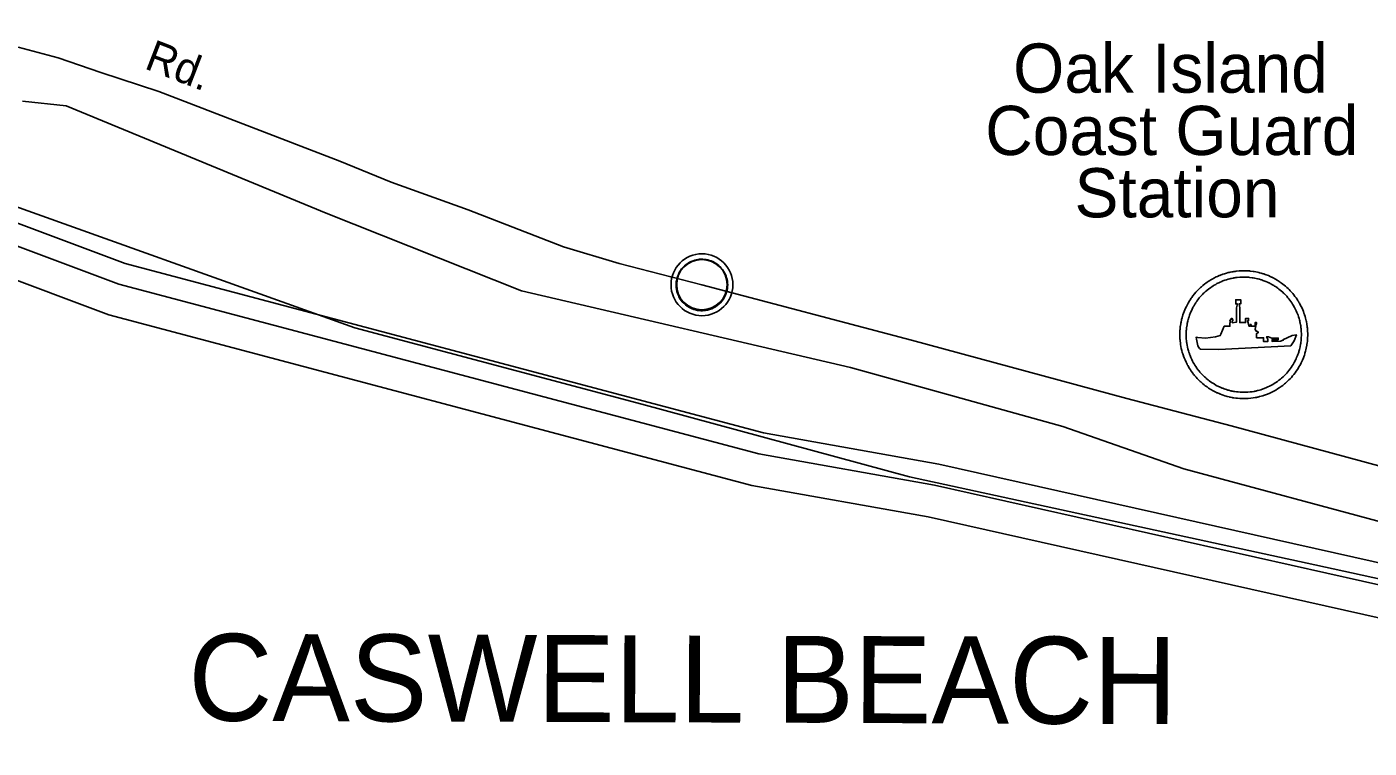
# Model space of a CAD drawing. Extents: x 2104537 to 2336408, y 34176 to 229611.
# Drawn here: x 2288705 to 2292796, y 52487 to 54686 of the extents above; entities that cross this region are included whole.
import ezdxf

# ---------------------------------------------------------------- set-up
doc = ezdxf.new("R2010")
doc.units = 0
for name, color, linetype in [('Exist Aviation Coast Guard Station CELL', 7, 'Continuous'), ('Exist Aviation Coast Guard Station Label', 7, 'Continuous'), ('Exist Boundary Political City Limit New', 7, 'Continuous'), ('Exist Boundary Political CountyLine', 7, 'Continuous'), ('Exist Civil Demographics City Label', 7, 'Continuous'), ('Exist Civil Demographics Community CELL', 7, 'Continuous'), ('Exist Hydrographic Buffer Line', 7, 'Continuous'), ('Exist Hydrographic Creek Single Shore', 7, 'Continuous'), ('Exist Road Secondary Type 51 Attributed', 7, 'Continuous'), ('Exist Road Secondary Type 51 Label', 7, 'Continuous'), ('Map Preparation Boundary City Limit Buffer Line', 7, 'Continuous')]:
    doc.layers.add(name, color=color, linetype=linetype)

msp = doc.modelspace()

# ---------------------------------------------------------------- linework, layer by layer
at = {"layer": 'Exist Aviation Coast Guard Station CELL'}
for points in [[(2292320.6, 53576.1), (2292328, 53572.5), (2292331.8, 53570.6), (2292333.8, 53569.8), (2292340.2, 53567), (2292341, 53566.6), (2292342.6, 53566), (2292347.5, 53564.2), (2292350.4, 53563.2), (2292355.5, 53561.6), (2292359.7, 53560.2), (2292362.5, 53559.4), (2292369, 53557.8), (2292370.5, 53557.4), (2292373.1, 53556.9), (2292377.2, 53556.1), (2292378.6, 53555.8), (2292380.6, 53555.4), (2292383.2, 53555.1), (2292389.1, 53554.2), (2292394.6, 53553.6), (2292401.4, 53553), (2292407.6, 53552.8), (2292411, 53552.6), (2292415.1, 53552.6), (2292420.8, 53552.6), (2292427.4, 53553.1), (2292435.3, 53553.8), (2292442.2, 53554.7), (2292448.2, 53555.8), (2292451.3, 53556.3), (2292452.2, 53556.5), (2292454, 53556.9), (2292456.4, 53557.4), (2292459.8, 53558.2), (2292462, 53558.7), (2292467.1, 53560.1), (2292471.6, 53561.5), (2292473.4, 53562), (2292482.5, 53565.2), (2292490.6, 53568.4), (2292495.3, 53570.6), (2292501.1, 53573.3), (2292507.1, 53576.5), (2292511.5, 53578.8), (2292516.6, 53582), (2292521.5, 53585.2), (2292527.3, 53589.2), (2292532.4, 53593.1), (2292534.6, 53594.8), (2292535.5, 53595.5), (2292537.6, 53597.2), (2292541.2, 53600.2), (2292546.9, 53605.4), (2292551.3, 53609.6), (2292554.8, 53613.2), (2292558.8, 53617.4), (2292562.6, 53621.8), (2292565.9, 53626), (2292570.4, 53631.7), (2292573.7, 53636.2), (2292577.2, 53641.6), (2292580.4, 53646.9), (2292581.9, 53649.2), (2292584.5, 53653.9), (2292587, 53658.6), (2292588.7, 53662), (2292590.6, 53665.9), (2292592.3, 53669.9), (2292595.5, 53677.4), (2292596.4, 53680.1), (2292598.2, 53685), (2292599.4, 53688.7), (2292600, 53690.9), (2292600.9, 53693.9), (2292601.8, 53697), (2292603, 53701.6), (2292604, 53706), (2292605.9, 53715.7), (2292606.1, 53717.3), (2292606.8, 53722.6), (2292607.4, 53726.9), (2292607.7, 53730.2), (2292608.3, 53737.2), (2292608.5, 53745.6), (2292608.5, 53751.1), (2292608.3, 53758.3), (2292607.7, 53764.8), (2292607.5, 53767.9), (2292607.1, 53770.5), (2292606.7, 53773.7), (2292606.1, 53778.5), (2292605.6, 53780.6), (2292604.6, 53786.3), (2292604.3, 53788), (2292603.8, 53790.2), (2292602.9, 53793.9), (2292601.8, 53798.1), (2292600.6, 53802.5), (2292598.8, 53808.2), (2292598.4, 53809.4), (2292597.1, 53813.2), (2292595.4, 53818), (2292593.2, 53823.1), (2292591.1, 53828.5), (2292588.6, 53833.3), (2292585.8, 53839), (2292583.3, 53843.3), (2292581.9, 53845.8), (2292581, 53847.3), (2292578.8, 53850.9), (2292576.1, 53855.3), (2292572.8, 53860.1), (2292569.7, 53864.3), (2292566.1, 53869.3), (2292563.1, 53872.7), (2292559.1, 53877.3), (2292555.3, 53881.4), (2292551.6, 53885.2), (2292550.6, 53886.2), (2292548.5, 53888.2), (2292545.3, 53891.2), (2292541, 53895.2), (2292536.8, 53898.6), (2292532.3, 53902), (2292528.5, 53904.9), (2292526.9, 53906.1), (2292526, 53906.8), (2292524.3, 53907.9), (2292521.1, 53910.1), (2292518, 53912.1), (2292515, 53913.9), (2292510.6, 53916.6), (2292503.1, 53920.7), (2292499.6, 53922.5), (2292498.6, 53922.9), (2292493.9, 53925.2), (2292488.6, 53927.5), (2292481.5, 53930.3), (2292478.3, 53931.4), (2292474.3, 53932.7), (2292472.4, 53933.4), (2292466.9, 53935.1), (2292461.8, 53936.4), (2292460, 53936.8), (2292455.4, 53937.9), (2292450.3, 53939), (2292445.4, 53939.8), (2292441.9, 53940.4), (2292433.1, 53941.5), (2292431.5, 53941.7), (2292427.1, 53942), (2292422.3, 53942.3), (2292421.2, 53942.3), (2292410.5, 53942.6), (2292403.8, 53942.3), (2292399.8, 53942), (2292391, 53941.2), (2292390.3, 53941.1), (2292386.9, 53940.6), (2292383.1, 53940), (2292380.4, 53939.6), (2292378.2, 53939.2), (2292372.3, 53938), (2292369.3, 53937.4), (2292366.3, 53936.6), (2292360.5, 53935.1), (2292355.1, 53933.4), (2292351, 53932.2), (2292350, 53931.8), (2292343, 53929.2), (2292340.5, 53928.2), (2292339.1, 53927.6), (2292333.3, 53925.2), (2292329.4, 53923.4), (2292322.6, 53920.2), (2292318.9, 53917.9), (2292313.6, 53914.9), (2292309.7, 53912.6), (2292305.5, 53909.8), (2292302.2, 53907.6), (2292297.7, 53904.4), (2292295.1, 53902.3), (2292289, 53897.5), (2292287.8, 53896.5), (2292284.6, 53893.7), (2292281.6, 53890.9), (2292280.8, 53890.3), (2292277.9, 53887.5), (2292273.6, 53883.2), (2292270.6, 53879.9), (2292267.4, 53876.7), (2292263.2, 53871.8), (2292258.6, 53865.9), (2292255, 53860.8), (2292254.1, 53859.6), (2292253.2, 53858.4), (2292251.7, 53856), (2292251, 53854.9), (2292248.4, 53851.1), (2292244.2, 53843.9), (2292243.9, 53843.3), (2292242.8, 53841.5), (2292241.8, 53839.5), (2292238.7, 53833.6), (2292237.4, 53830.9), (2292233.7, 53822.8), (2292230, 53813.1), (2292228.3, 53808.2), (2292226.7, 53803), (2292226.3, 53801.4), (2292225.5, 53798.7), (2292224.3, 53794.3), (2292224, 53793), (2292222.5, 53785.9), (2292221.9, 53783), (2292221.6, 53780.7), (2292220.8, 53775.7), (2292220.5, 53774.1), (2292220.2, 53772.5), (2292219.8, 53768.5), (2292219.3, 53763.5), (2292219.2, 53761.4), (2292219.1, 53759.4), (2292218.8, 53754.3), (2292218.7, 53752), (2292218.7, 53747.6), (2292218.7, 53744), (2292218.9, 53738.5), (2292219.2, 53733.8), (2292219.3, 53732.3), (2292219.7, 53728), (2292220.3, 53722.5), (2292220.7, 53719.9), (2292221, 53717.7), (2292222, 53711.6), (2292223.3, 53705.4), (2292224.7, 53699.4), (2292226.3, 53693.2), (2292227.7, 53688.9), (2292229.5, 53683.5), (2292230.1, 53681.8), (2292231.8, 53677.3), (2292234.5, 53670.5), (2292237.7, 53663.4), (2292240.6, 53657.9), (2292241.6, 53655.8), (2292242.7, 53653.8), (2292244.8, 53650.1), (2292245.4, 53649.1), (2292248.1, 53644.5), (2292251.1, 53639.9), (2292253.7, 53636.1), (2292254.3, 53635.3), (2292257.2, 53631.2), (2292258.2, 53630), (2292259.7, 53627.9), (2292260.9, 53626.4), (2292262.2, 53624.8), (2292263.8, 53622.9), (2292265.3, 53621), (2292266.2, 53619.9), (2292268.2, 53617.8), (2292271.4, 53614.3), (2292272.8, 53612.7), (2292275.8, 53609.7), (2292278.5, 53607.1), (2292280.3, 53605.3), (2292282.5, 53603.3), (2292286.4, 53599.9), (2292288.1, 53598.5), (2292292.8, 53594.6), (2292295.2, 53592.7), (2292296.4, 53591.8), (2292301.6, 53588.1), (2292306.4, 53584.9), (2292313.2, 53580.6)], [(2292329.8, 53593.1), (2292323.1, 53597.2), (2292317, 53601.1), (2292312.7, 53603.9), (2292308, 53607.2), (2292306.9, 53608.1), (2292304.8, 53609.8), (2292300.5, 53613.2), (2292299, 53614.5), (2292295.5, 53617.6), (2292293.6, 53619.4), (2292291.9, 53621), (2292289.5, 53623.4), (2292286.8, 53626.1), (2292285.5, 53627.5), (2292282.6, 53630.6), (2292280.8, 53632.6), (2292280, 53633.5), (2292278.7, 53635.2), (2292277.2, 53637), (2292276, 53638.4), (2292274.9, 53639.8), (2292273.6, 53641.6), (2292272.7, 53642.8), (2292270, 53646.4), (2292269.6, 53647.1), (2292267.2, 53650.6), (2292264.5, 53654.7), (2292262.1, 53658.8), (2292261.6, 53659.7), (2292259.6, 53663.1), (2292258.7, 53664.9), (2292257.7, 53666.8), (2292255.2, 53671.7), (2292252.3, 53678.1), (2292249.8, 53684.2), (2292248.3, 53688.3), (2292247.8, 53689.8), (2292246.2, 53694.7), (2292244.9, 53698.6), (2292243.4, 53704.1), (2292242.1, 53709.6), (2292241, 53715.1), (2292240.1, 53720.7), (2292239.8, 53722.6), (2292239.5, 53724.9), (2292238.9, 53729.9), (2292238.5, 53733.8), (2292238.4, 53735.2), (2292238.2, 53739.4), (2292238, 53744.4), (2292238, 53747.6), (2292238, 53751.5), (2292238.1, 53753.7), (2292238.4, 53758.2), (2292238.5, 53760.1), (2292238.6, 53761.9), (2292239, 53766.4), (2292239.4, 53770), (2292239.6, 53771.4), (2292239.9, 53772.9), (2292240.6, 53777.4), (2292240.9, 53779.5), (2292241.4, 53782.1), (2292242.8, 53788.5), (2292243.1, 53789.6), (2292244.2, 53793.6), (2292244.9, 53796.1), (2292245.2, 53797.5), (2292246.7, 53802.2), (2292248.2, 53806.6), (2292251.6, 53815.3), (2292254.9, 53822.6), (2292256, 53825.1), (2292258.8, 53830.4), (2292259.7, 53832.2), (2292260.7, 53833.8), (2292261, 53834.4), (2292264.8, 53840.9), (2292267.1, 53844.3), (2292267.7, 53845.3), (2292269.1, 53847.4), (2292269.9, 53848.5), (2292270.7, 53849.6), (2292274, 53854.1), (2292278.1, 53859.5), (2292281.9, 53863.9), (2292284.8, 53866.8), (2292287.5, 53869.8), (2292291.3, 53873.6), (2292294, 53876.1), (2292294.7, 53876.7), (2292297.4, 53879.2), (2292300.3, 53881.7), (2292301.4, 53882.6), (2292306.9, 53887), (2292309.2, 53888.8), (2292313.3, 53891.8), (2292316.2, 53893.7), (2292320, 53896.2), (2292323.5, 53898.3), (2292328.3, 53901), (2292331.6, 53903.1), (2292337.8, 53906), (2292341.2, 53907.6), (2292346.4, 53909.8), (2292347.7, 53910.3), (2292350, 53911.2), (2292356.3, 53913.6), (2292357.2, 53913.9), (2292360.9, 53915), (2292365.8, 53916.5), (2292371, 53917.9), (2292373.7, 53918.6), (2292376.4, 53919.2), (2292381.7, 53920.2), (2292383.6, 53920.6), (2292386.1, 53921), (2292389.5, 53921.5), (2292392.6, 53921.9), (2292393.2, 53922), (2292401.1, 53922.7), (2292404.8, 53923), (2292410.8, 53923.3), (2292420.5, 53923), (2292421.4, 53923), (2292425.7, 53922.7), (2292429.8, 53922.4), (2292431.1, 53922.3), (2292439.1, 53921.3), (2292442.3, 53920.8), (2292446.7, 53920.1), (2292451.2, 53919), (2292455.4, 53918.1), (2292457.1, 53917.7), (2292461.6, 53916.5), (2292466.6, 53915), (2292468.3, 53914.4), (2292471.9, 53913.2), (2292474.8, 53912.2), (2292481.2, 53909.7), (2292485.9, 53907.6), (2292490.2, 53905.6), (2292491, 53905.1), (2292494.3, 53903.5), (2292501, 53899.9), (2292505, 53897.4), (2292507.6, 53895.8), (2292510.5, 53894), (2292513.4, 53892), (2292514.9, 53891), (2292515.7, 53890.4), (2292517.1, 53889.3), (2292520.6, 53886.7), (2292524.5, 53883.6), (2292528.4, 53880.6), (2292532.3, 53876.9), (2292535.1, 53874.3), (2292537, 53872.5), (2292537.9, 53871.6), (2292541.3, 53868.1), (2292544.7, 53864.5), (2292548.3, 53860.3), (2292550.9, 53857.2), (2292554.2, 53852.7), (2292557, 53848.9), (2292560, 53844.6), (2292562.5, 53840.6), (2292564.4, 53837.4), (2292565.3, 53836), (2292566.5, 53833.8), (2292568.7, 53829.9), (2292571.3, 53824.8), (2292573.5, 53820.5), (2292575.4, 53815.6), (2292577.3, 53811), (2292578.9, 53806.7), (2292580.1, 53803.3), (2292580.5, 53802.2), (2292582, 53797.1), (2292583.2, 53793.1), (2292584.1, 53789.3), (2292584.9, 53785.9), (2292585.4, 53784), (2292585.7, 53782.4), (2292586.6, 53777.4), (2292587, 53775.4), (2292587.5, 53771.1), (2292587.9, 53768.2), (2292588.3, 53765.9), (2292588.5, 53763.1), (2292589, 53757.3), (2292589.2, 53750.8), (2292589.2, 53745.8), (2292589, 53738.2), (2292588.5, 53731.9), (2292588.2, 53728.9), (2292587.7, 53725.1), (2292587.1, 53720.3), (2292586.8, 53718.9), (2292585.1, 53710.1), (2292584.2, 53706.2), (2292583.2, 53702), (2292582.4, 53699.2), (2292581.5, 53696.5), (2292581, 53694.5), (2292580, 53691.2), (2292578.3, 53686.8), (2292577.4, 53684.3), (2292574.6, 53677.6), (2292573.1, 53674), (2292571.3, 53670.5), (2292569.8, 53667.4), (2292567.5, 53663.1), (2292565.2, 53658.9), (2292563.9, 53656.8), (2292561, 53652.1), (2292557.8, 53647.3), (2292554.9, 53643.1), (2292550.8, 53638.1), (2292547.8, 53634.2), (2292544.4, 53630.3), (2292540.8, 53626.5), (2292537.7, 53623.3), (2292533.7, 53619.5), (2292528.6, 53614.8), (2292525.3, 53612.1), (2292523.4, 53610.6), (2292522.6, 53609.9), (2292520.6, 53608.4), (2292516, 53604.9), (2292510.8, 53601.3), (2292506.4, 53598.4), (2292501.8, 53595.6), (2292497.8, 53593.5), (2292492.5, 53590.6), (2292487.2, 53588.2), (2292483, 53586.2), (2292475.7, 53583.3), (2292467.5, 53580.4), (2292465.8, 53579.9), (2292461.8, 53578.7), (2292457.2, 53577.4), (2292455.2, 53577), (2292452.2, 53576.3), (2292450, 53575.8), (2292448.4, 53575.4), (2292447.6, 53575.3), (2292444.8, 53574.8), (2292439.4, 53573.8), (2292433.1, 53573), (2292426, 53572.3), (2292420.1, 53571.9), (2292414.9, 53571.9), (2292411.3, 53571.9), (2292408.2, 53572.1), (2292402.6, 53572.2), (2292396.5, 53572.8), (2292391.5, 53573.3), (2292386.2, 53574.1), (2292383.9, 53574.5), (2292382.1, 53574.8), (2292380.8, 53575.1), (2292377.1, 53575.8), (2292374.8, 53576.3), (2292373.4, 53576.6), (2292367.6, 53578.1), (2292365, 53578.8), (2292361.2, 53580), (2292356.6, 53581.4), (2292354.1, 53582.4), (2292349.7, 53584), (2292348.2, 53584.6), (2292347.5, 53584.9), (2292341.7, 53587.4), (2292339.9, 53588.1), (2292336.5, 53589.8)], [(2292273.6, 53738.6), (2292268.5, 53739.5), (2292269.7, 53733.7), (2292273.6, 53714), (2292276.6, 53708.7), (2292279.1, 53705.9), (2292282, 53703.7), (2292337.7, 53702.1), (2292556.6, 53713.9), (2292566.9, 53729.2), (2292573.9, 53747.4), (2292560.8, 53745.5), (2292533.1, 53731.8), (2292533.9, 53730.6), (2292525.5, 53727.7), (2292499.7, 53726.8), (2292499.7, 53732), (2292518.6, 53732), (2292518.6, 53737.3), (2292498.9, 53737.1), (2292488.6, 53741.1), (2292482.9, 53741.1), (2292486.7, 53734.3), (2292486.7, 53726.6), (2292474.2, 53726.6), (2292474.2, 53738.1), (2292452.8, 53738.1), (2292452.8, 53751.4), (2292457, 53753.2), (2292457, 53755.8), (2292450.7, 53759.2), (2292448.5, 53764.2), (2292450.9, 53780), (2292452.4, 53780), (2292452.4, 53784.2), (2292448.3, 53784.2), (2292448.3, 53773.5), (2292435.8, 53773.5), (2292435.8, 53778.1), (2292433.2, 53778.1), (2292433.2, 53773.4), (2292430, 53773.4), (2292424.5, 53790.1), (2292428.5, 53790.1), (2292428.5, 53797.3), (2292419.1, 53797.3), (2292419.1, 53784.2), (2292401.1, 53784.2), (2292401.1, 53829.8), (2292399.2, 53841.4), (2292404.5, 53841.4), (2292404.5, 53854.2), (2292389.1, 53854.2), (2292389.1, 53841.4), (2292394.1, 53841.4), (2292391.8, 53829.8), (2292391.8, 53785.8), (2292378.5, 53784.1), (2292378.5, 53789.2), (2292380.8, 53791.2), (2292377, 53797.4), (2292371.5, 53790.9), (2292372.4, 53788.9), (2292372.4, 53783.8), (2292371.2, 53783.8), (2292371.2, 53773.4), (2292353.9, 53773.4), (2292344.1, 53748.8), (2292341.7, 53745.3), (2292327.5, 53741.2), (2292296.8, 53737.1)]]:
    msp.add_lwpolyline(points, close=True, dxfattribs=at)
at = {"layer": 'Exist Boundary Political City Limit New'}
msp.add_lwpolyline([(2296130.5, 61659.8), (2295847, 55856.3), (2295828.2, 55612.7), (2295789.5, 55467.5), (2295718.2, 55184.9), (2295469.2, 54201.9), (2295127.2, 52836.8), (2295077.2, 52637.7), (2293472.2, 53080.4), (2293527.5, 53165.5), (2295289.5, 55875), (2293769, 55840.2), (2292922.2, 53316.1), (2292872, 53165.9), (2292231.2, 53338.2), (2291861.8, 53467.2), (2291215.5, 53647.6), (2290212, 53880.8), (2289616.8, 54118.2), (2288825.2, 54445.3), (2288691.5, 54459.9)], dxfattribs=at)
at = {"layer": 'Exist Boundary Political CountyLine'}
msp.add_lwpolyline([(2301115.6, 42442), (2300183.1, 43841.8), (2298329.9, 51470.9), (2297735.5, 51470.9), (2297222.7, 51529.2), (2296604.9, 51669.2), (2296010.5, 51890.8), (2295439.4, 52194.1), (2294716.8, 52462.4), (2293807.7, 52789.1), (2292630.5, 53045.7), (2291395, 53314), (2290579.1, 53535.6), (2289705, 53768.9), (2288527.8, 54188.9), (2287816.8, 54480.5), (2287082.6, 54690.5), (2285812.1, 55145.4), (2284704.9, 55565.4), (2283551, 55927), (2282210.6, 56370.3), (2280963.5, 56696.9)], dxfattribs=at)
at = {"layer": 'Exist Civil Demographics Community CELL'}
msp.add_lwpolyline([(2290684.8, 53912.1), (2290685.8, 53917.7), (2290687.6, 53924.3), (2290690.5, 53931.5), (2290693.4, 53937.2), (2290696.8, 53942.9), (2290700.5, 53948.1), (2290704.5, 53952.4), (2290709.1, 53957), (2290714.6, 53961.6), (2290720, 53965.3), (2290724.9, 53968.2), (2290730, 53970.6), (2290735.4, 53972.9), (2290741.1, 53974.7), (2290745.4, 53975.9), (2290750.2, 53976.6), (2290754.4, 53977.3), (2290760.7, 53977.6), (2290765.2, 53977.5), (2290770.8, 53977.2), (2290775.7, 53976.5), (2290780.6, 53975.5), (2290785.6, 53974.1), (2290790.8, 53972.2), (2290797.5, 53969.2), (2290803.7, 53965.8), (2290808.8, 53962.2), (2290813.9, 53958.2), (2290817.3, 53955.1), (2290821.4, 53950.7), (2290825.2, 53946), (2290828.3, 53941.4), (2290831.5, 53936.4), (2290833.9, 53931.2), (2290835.9, 53926.2), (2290837.5, 53921.2), (2290838.8, 53916.6), (2290839.9, 53910.5), (2290840.5, 53905.8), (2290840.8, 53899.8), (2290840.6, 53894.1), (2290840, 53888.4), (2290839.1, 53882.9), (2290837.4, 53876.7), (2290835.5, 53870.9), (2290833.3, 53865.8), (2290830.1, 53859.8), (2290826.8, 53854.5), (2290823.4, 53849.8), (2290819.1, 53845.1), (2290813.8, 53840.1), (2290808.8, 53836), (2290803.8, 53832.5), (2290799.5, 53830), (2290792.7, 53826.8), (2290785.5, 53824.1), (2290779.6, 53822.6), (2290773, 53821.3), (2290768.6, 53820.9), (2290764.1, 53820.6), (2290758.5, 53820.6), (2290754.2, 53821), (2290748.6, 53821.7), (2290742.6, 53823), (2290738.1, 53824.3), (2290732.9, 53826.2), (2290728.3, 53828.2), (2290724.4, 53830.5), (2290717.6, 53834.5), (2290712, 53838.8), (2290707.1, 53843.3), (2290702.6, 53848.1), (2290699.4, 53852.1), (2290696.5, 53856.3), (2290692.4, 53863.4), (2290690.6, 53866.9), (2290688.9, 53870.9), (2290686.3, 53879.1), (2290684.8, 53886.2), (2290684.1, 53891.3), (2290683.8, 53897.7), (2290683.7, 53902.4), (2290684.3, 53908.8)], close=True, dxfattribs=at)
for centre, radius in [((2290762.4, 53899.7), 94.3), ((2290762.1, 53900), 76.7)]:
    msp.add_circle(centre, radius, dxfattribs=at)
at = {"layer": 'Exist Hydrographic Buffer Line'}
msp.add_lwpolyline([(2278479.1, 56940), (2281174.4, 56232.7), (2282427.5, 55821.9), (2285593.8, 54901.7), (2286346.6, 54657.4), (2286872.9, 54520.7), (2287289.8, 54499.5), (2287555.9, 54437.5), (2288985, 53902), (2290935.7, 53384.3), (2291471.1, 53288.6), (2293210.6, 52898.9), (2294609.9, 52388.6), (2295482.5, 52013.3), (2296091.4, 51848.7), (2296689.9, 51754.4), (2297714.6, 51688.1)], dxfattribs=at)
at = {"layer": 'Exist Hydrographic Creek Single Shore'}
for points in [[(2278495.9, 57003.4), (2281192.9, 56295.7), (2282446.8, 55884.6), (2285613, 54964.5), (2286365, 54720.4), (2286882.9, 54585.9), (2287299, 54564.8), (2287575, 54500.4), (2289005, 53964.6), (2290949.9, 53448.4), (2291484.1, 53352.9), (2293229.1, 52962), (2294634.1, 52449.6), (2295504.1, 52075.4), (2296105.2, 51913), (2296697.1, 51819.7), (2297706.2, 51754.4), (2297729.8, 51762.4)], [(2278454.1, 56844.8), (2281146.5, 56138.3), (2282398.4, 55727.8), (2285564.8, 54807.7), (2286319, 54562.9), (2286857.9, 54422.9), (2287276, 54401.7), (2287527.4, 54343.1), (2288955.1, 53808.2), (2290914.4, 53288.1), (2291451.7, 53192.1), (2293182.9, 52804.2), (2294573.6, 52297.1), (2295450.1, 51920.1), (2296070.9, 51752.3), (2296679, 51656.5), (2297727.5, 51588.7)]]:
    msp.add_lwpolyline(points, dxfattribs=at)
at = {"layer": 'Exist Road Secondary Type 51 Attributed'}
msp.add_lwpolyline([(2288678.4, 54624.3), (2288800.5, 54591.1), (2288930.5, 54547.3), (2289107.2, 54489.1), (2289658.8, 54276.5), (2289815.3, 54212.9), (2290050.1, 54128), (2290340.6, 54015.2), (2290510.4, 53964.7), (2290762.4, 53899.7), (2291400.5, 53731.1), (2292057.1, 53553.3), (2292224.3, 53509.5), (2292375.5, 53469.7), (2292934, 53318.4), (2293333.9, 53212.5), (2293527.5, 53165.5), (2293835.4, 53090.7), (2294135.9, 53021), (2294673.2, 52886.7), (2294930.4, 52833.9), (2295070.2, 52837.1)], dxfattribs=at)
at = {"layer": 'Map Preparation Boundary City Limit Buffer Line'}
msp.add_lwpolyline([(2296130.5, 61659.8), (2295847, 55856.3), (2295828.2, 55612.7), (2295789.5, 55467.5), (2295718.2, 55184.9), (2295469.2, 54201.9), (2295127.2, 52836.8), (2295077.2, 52637.7), (2293472.2, 53080.4), (2293527.5, 53165.5), (2295289.5, 55875), (2293769, 55840.2), (2292922.2, 53316.1), (2292872, 53165.9), (2292231.2, 53338.2), (2291861.8, 53467.2), (2291215.5, 53647.6), (2290212, 53880.8), (2289616.8, 54118.2), (2288825.2, 54445.3), (2288691.5, 54459.9)], dxfattribs=at)

# ---------------------------------------------------------------- texts
at = {"layer": 'Exist Aviation Coast Guard Station Label'}
for s, p in [('Oak Island', (2291710.7, 54485.2)), ('Coast Guard', (2291625.6, 54295.2)), ('Station', (2291897.9, 54105.2))]:
    msp.add_text(s, height=150, dxfattribs=at).set_placement(p)
at = {"layer": 'Exist Civil Demographics City Label'}
msp.add_text('CASWELL BEACH', height=265, rotation=359.8, dxfattribs=at).set_placement((2289197, 52570.8))
at = {"layer": 'Exist Road Secondary Type 51 Label'}
msp.add_text('Rd.', height=95, rotation=338.9195, dxfattribs=at).set_placement((2289059.8, 54560.1))

doc.saveas('drawing.dxf')
